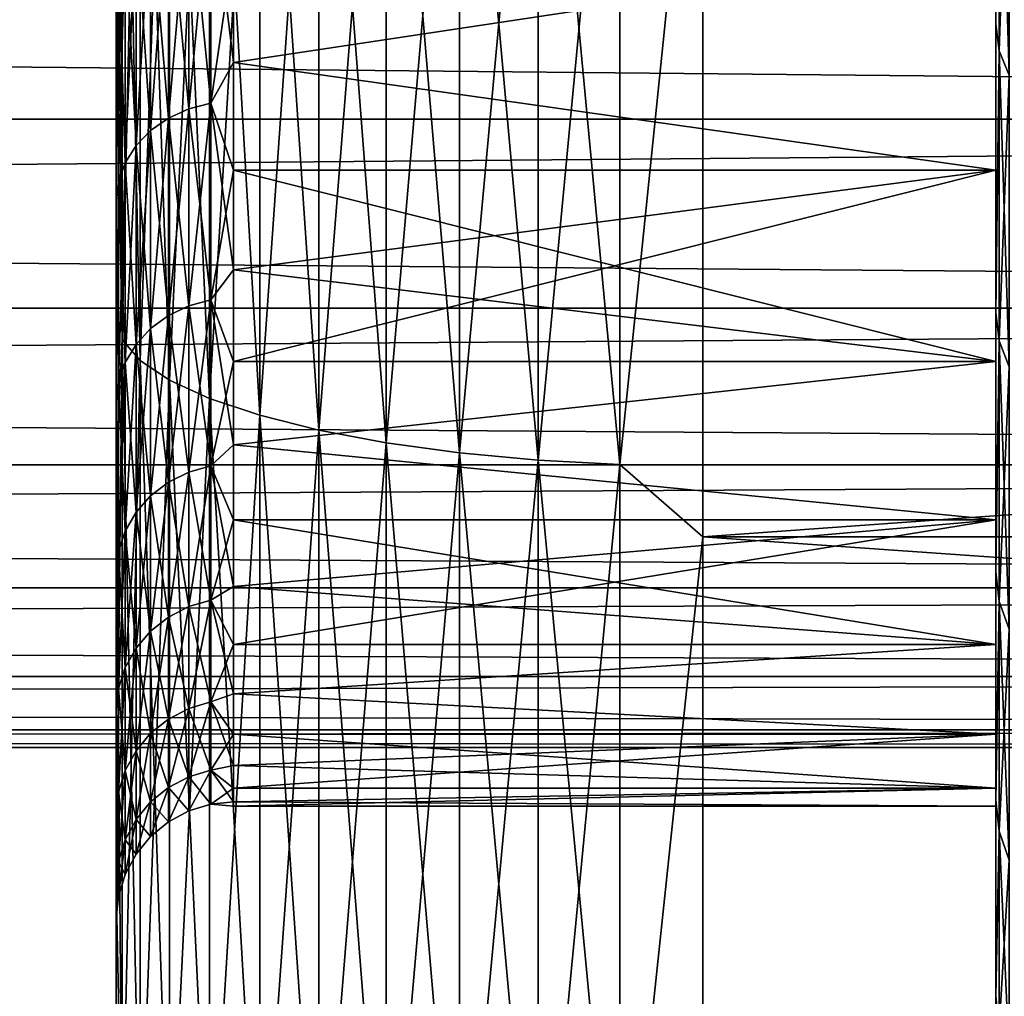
# Model space of a CAD drawing. Header units: metres. Extents: x -17 to 65, y -30 to 30.
# Tile 271 of 413: x 42.8 to 44.5, y -8.4 to -6.8. Entities that reach past the tile are written whole.
import ezdxf

# ---------------------------------------------------------------- set-up
doc = ezdxf.new("R2010")
doc.units = ezdxf.units.M
doc.layers.add('solid_508461', color=7, linetype='CONTINUOUS')

msp = doc.modelspace()

# ---------------------------------------------------------------- linework, layer by layer
at = {"layer": 'solid_508461'}
for points in [[(43.010178, -5.866305, 28.545771), (43, -6.027565, 28.366678), (43, -6.768013, 28.199183)], [(43.010178, -7.304595, 28.212008), (43.010178, -5.866305, 28.545771), (43, -6.768013, 28.199183)], [(43.010178, -5.866305, -28.545771), (43.010178, -7.304595, -28.212008), (43, -6.027556, -28.36668)], [(43.040546, -5.894397, 28.682468), (43.010178, -5.866305, 28.545771), (43.010178, -7.304595, 28.212008)], [(43.040546, -7.339575, -28.347109), (43.010178, -7.304595, -28.212008), (43.010178, -5.866305, -28.545771)], [(43.040546, -5.894397, -28.682468), (43.040546, -7.339575, -28.347109), (43.010178, -5.866305, -28.545771)], [(43.040546, -7.339575, 28.347109), (43.040546, -5.894397, 28.682468), (43.010178, -7.304595, 28.212008)], [(43.090488, -5.921332, 28.813534), (43.040546, -5.894397, 28.682468), (43.040546, -7.339575, 28.347109)], [(43.090488, -7.373113, -28.476643), (43.040546, -7.339575, -28.347109), (43.040546, -5.894397, -28.682468)], [(43.090488, -5.921332, -28.813534), (43.090488, -7.373113, -28.476643), (43.040546, -5.894397, -28.682468)], [(43.090488, -7.373113, 28.476643), (43.090488, -5.921332, 28.813534), (43.040546, -7.339575, 28.347109)], [(43.158978, -5.94656, 28.936295), (43.090488, -5.921332, 28.813534), (43.090488, -7.373113, 28.476643)], [(43.158978, -7.404527, -28.597967), (43.090488, -7.373113, -28.476643), (43.090488, -5.921332, -28.813534)], [(43.158978, -5.94656, -28.936295), (43.158978, -7.404527, -28.597967), (43.090488, -5.921332, -28.813534)], [(43.158978, -7.404527, 28.597967), (43.158978, -5.94656, 28.936295), (43.090488, -7.373113, 28.476643)], [(43.244625, -5.969566, 29.048246), (43.158978, -5.94656, 28.936295), (43.158978, -7.404527, 28.597967)], [(43.244625, -7.433174, -28.708611), (43.158978, -7.404527, -28.597967), (43.158978, -5.94656, -28.936295)], [(43.244625, -5.969566, -29.048246), (43.244625, -7.433174, -28.708611), (43.158978, -5.94656, -28.936295)], [(43.244625, -7.433174, 28.708611), (43.244625, -5.969566, 29.048246), (43.158978, -7.404527, 28.597967)], [(43.34568, -5.989882, 29.147106), (43.244625, -5.969566, 29.048246), (43.244625, -7.433174, 28.708611)], [(43.34568, -7.458471, -28.806313), (43.244625, -7.433174, -28.708611), (43.244625, -5.969566, -29.048246)], [(43.34568, -5.989882, -29.147106), (43.34568, -7.458471, -28.806313), (43.244625, -5.969566, -29.048246)], [(43.34568, -7.458471, 28.806313), (43.34568, -5.989882, 29.147106), (43.244625, -7.433174, 28.708611)], [(43.460079, -6.007093, 29.230854), (43.34568, -5.989882, 29.147106), (43.34568, -7.458471, 28.806313)], [(43.460079, -7.479902, -28.889082), (43.34568, -7.458471, -28.806313), (43.34568, -5.989882, -29.147106)], [(43.460079, -6.007093, -29.230854), (43.460079, -7.479902, -28.889082), (43.34568, -5.989882, -29.147106)], [(43.460079, -7.479902, 28.889082), (43.460079, -6.007093, 29.230854), (43.34568, -7.458471, 28.806313)], [(43.585495, -6.020848, 29.297787), (43.460079, -6.007093, 29.230854), (43.460079, -7.479902, 28.889082)], [(43.585495, -7.497029, -28.955233), (43.460079, -7.479902, -28.889082), (43.460079, -6.007093, -29.230854)], [(43.585495, -6.020848, -29.297787), (43.585495, -7.497029, -28.955233), (43.460079, -6.007093, -29.230854)], [(43, -6.22751, -5.487083), (43, -6.027556, -28.36668), (43, -6.768005, -28.199184)], [(43.010178, -7.304595, -28.212008), (43, -6.768005, -28.199184), (43, -6.027556, -28.36668)], [(43, -6.670694, 4.938809), (43, -6.768013, 28.199183), (43, -6.027565, 28.366678)], [(43.585495, -7.497029, 28.955233), (43.585495, -6.020848, 29.297787), (43.460079, -7.479902, 28.889082)], [(43.719364, -6.030866, 29.346535), (43.585495, -6.020848, 29.297787), (43.585495, -7.497029, 28.955233)], [(43.719364, -7.509503, -29.00341), (43.585495, -7.497029, -28.955233), (43.585495, -6.020848, -29.297787)], [(43.719364, -6.030866, -29.346535), (43.719364, -7.509503, -29.00341), (43.585495, -6.020848, -29.297787)], [(43.719364, -7.509503, 29.00341), (43.719364, -6.030866, 29.346535), (43.585495, -7.497029, 28.955233)], [(43.858959, -6.036943, 29.376106), (43.719364, -6.030866, 29.346535), (43.719364, -7.509503, 29.00341)], [(43.858959, -7.51707, -29.032637), (43.719364, -7.509503, -29.00341), (43.719364, -6.030866, -29.346535)], [(43.858959, -6.036943, -29.376106), (43.858959, -7.51707, -29.032637), (43.719364, -6.030866, -29.346535)], [(43.858959, -7.51707, 29.032637), (43.858959, -6.036943, 29.376106), (43.719364, -7.509503, 29.00341)], [(43.858959, -6.036943, -29.376106), (44, -6.136563, -29.365671), (43.858959, -7.51707, -29.032637)], [(43.858959, -7.51707, 29.032637), (44, -6.136563, 29.365671), (43.858959, -6.036943, 29.376106)], [(43.858959, -7.51707, -29.032637), (44, -6.136563, -29.365671), (44, -7.640134, -29.010832)], [(43.858959, -7.51707, 29.032637), (44, -7.640134, 29.010832), (44, -6.136563, 29.365671)], [(44, -6.136563, -29.365671), (65, -6.136523, -29.365679), (65, -7.640128, -29.010834)], [(44, -7.640134, 29.010832), (65, -7.640128, 29.010834), (65, -6.136523, 29.365679)], [(44, -6.136563, 29.365671), (44, -7.640134, 29.010832), (65, -6.136523, 29.365679)], [(44, -7.640134, -29.010832), (44, -6.136563, -29.365671), (65, -7.640128, -29.010834)], [(43, -6.670697, -4.938806), (43, -6.22751, -5.487083), (43, -6.768005, -28.199184)], [(44.5, -6.227385, 6.771978), (44.5, -6.765655, 6.23425), (44.5, -6.635185, 4.645896)], [(44.505764, -6.27063, 6.81172), (44.5, -6.765655, 6.23425), (44.5, -6.227385, 6.771978)], [(44.5, -6.765658, -6.234246), (44.5, -6.227389, -6.771974), (44.5, -6.635185, -4.645896)], [(44.505764, -6.27063, -6.81172), (44.5, -6.227389, -6.771974), (44.5, -6.765658, -6.234246)], [(44.505764, -6.27063, -6.81172), (44.5, -6.765658, -6.234246), (44.505764, -6.81172, -6.27063)], [(44.505764, -6.81172, 6.27063), (44.5, -6.765655, 6.23425), (44.505764, -6.27063, 6.81172)], [(44.505764, -6.27063, 6.81172), (44.522858, -6.308783, 6.853165), (44.522858, -6.853165, 6.308783)], [(44.505764, -6.81172, 6.27063), (44.505764, -6.27063, 6.81172), (44.522858, -6.853165, 6.308783)], [(44.505764, -6.27063, -6.81172), (44.505764, -6.81172, -6.27063), (44.522858, -6.308783, -6.853165)], [(44.505764, -6.81172, -6.27063), (44.522858, -6.853165, -6.308783), (44.522858, -6.308783, -6.853165)], [(43.088821, -6.539511, 4.836597), (43.123428, -6.524629, 4.825591), (43.123428, -6.910363, 4.254879)], [(43.088821, -6.926125, -4.264584), (43.123428, -6.910363, -4.254879), (43.123428, -6.524629, -4.825591)], [(43.088821, -6.539511, -4.836597), (43.088821, -6.926125, -4.264584), (43.123428, -6.524629, -4.825591)], [(43.123428, -6.524629, 4.825591), (43.16098, -6.515467, 4.818814), (43.16098, -6.900659, 4.248904)], [(43.123428, -6.910363, -4.254879), (43.16098, -6.900659, -4.248904), (43.16098, -6.515467, -4.818814)], [(43.123428, -6.524629, -4.825591), (43.123428, -6.910363, -4.254879), (43.16098, -6.515467, -4.818814)], [(43.123428, -6.910363, 4.254879), (43.123428, -6.524629, 4.825591), (43.16098, -6.900659, 4.248904)], [(43.16098, -6.515467, 4.818814), (43.200001, -6.635131, 4.64597), (43.200001, -6.83147, 4.352128)], [(43.16098, -6.900659, 4.248904), (43.16098, -6.515467, 4.818814), (43.200001, -6.83147, 4.352128)], [(43.16098, -6.515467, -4.818814), (43.16098, -6.900659, -4.248904), (43.200001, -6.635131, -4.64597)], [(43.058495, -6.559541, 4.851411), (43.088821, -6.539511, 4.836597), (43.088821, -6.926125, 4.264584)], [(43.058495, -6.947339, -4.277646), (43.088821, -6.926125, -4.264584), (43.088821, -6.539511, -4.836597)], [(43.058495, -6.559541, -4.851411), (43.058495, -6.947339, -4.277646), (43.088821, -6.539511, -4.836597)], [(43.088821, -6.926125, 4.264584), (43.088821, -6.539511, 4.836597), (43.123428, -6.910363, 4.254879)], [(52, -6.553222, 4.58859), (13.5, -6.553222, 4.5886), (13.5, -6.928203, 4)], [(52, -6.928203, 4), (52, -6.553222, 4.58859), (13.5, -6.928203, 4)], [(52, -6.928203, -4), (13.5, -6.928203, -4), (13.5, -6.553222, -4.5886)], [(52, -6.553222, -4.58859), (52, -6.928203, -4), (13.5, -6.553222, -4.5886)], [(43.033619, -6.583946, 4.869461), (43.058495, -6.559541, 4.851411), (43.058495, -6.947339, 4.277646)], [(43.033619, -6.973186, -4.293561), (43.058495, -6.947339, -4.277646), (43.058495, -6.559541, -4.851411)], [(43.033619, -6.583946, -4.869461), (43.033619, -6.973186, -4.293561), (43.058495, -6.559541, -4.851411)], [(43.058495, -6.947339, 4.277646), (43.058495, -6.559541, 4.851411), (43.088821, -6.926125, 4.264584)], [(43.015148, -6.611787, 4.890052), (43.033619, -6.583946, 4.869461), (43.033619, -6.973186, 4.293561)], [(43.015148, -7.002673, -4.311717), (43.033619, -6.973186, -4.293561), (43.033619, -6.583946, -4.869461)], [(43.015148, -6.611787, -4.890052), (43.015148, -7.002673, -4.311717), (43.033619, -6.583946, -4.869461)], [(43.033619, -6.973186, 4.293561), (43.033619, -6.583946, 4.869461), (43.058495, -6.947339, 4.277646)], [(43.003796, -6.641992, 4.912391), (43.015148, -6.611787, 4.890052), (43.015148, -7.002673, 4.311717)], [(43.003796, -7.034664, -4.331414), (43.015148, -7.002673, -4.311717), (43.015148, -6.611787, -4.890052)], [(43.003796, -6.641992, -4.912391), (43.003796, -7.034664, -4.331414), (43.015148, -6.611787, -4.890052)], [(43.015148, -7.002673, 4.311717), (43.015148, -6.611787, 4.890052), (43.033619, -6.973186, 4.293561)], [(43.003796, -6.641992, -4.912391), (43, -6.670697, -4.938806), (43, -7.065798, -4.354821)], [(43.003796, -6.641992, -4.912391), (43, -7.065798, -4.354821), (43.003796, -7.034664, -4.331414)], [(43.003796, -6.641992, 4.912391), (43, -7.065795, 4.354824), (43, -6.670694, 4.938809)], [(43.003796, -7.034664, 4.331414), (43, -7.065795, 4.354824), (43.003796, -6.641992, 4.912391)], [(43.003796, -7.034664, 4.331414), (43.003796, -6.641992, 4.912391), (43.015148, -7.002673, 4.311717)], [(43.16098, -6.900659, -4.248904), (43.200001, -6.83147, -4.352128), (43.200001, -6.635131, -4.64597)], [(43.200001, -6.635131, -4.64597), (43.200001, -6.83147, -4.352128), (44.5, -6.635185, -4.645896)], [(43.200001, -6.83147, 4.352128), (43.200001, -6.635131, 4.64597), (44.5, -6.635185, 4.645896)], [(43.200001, -6.83147, -4.352128), (44.5, -7.014775, -4.050049), (44.5, -6.635185, -4.645896)], [(43.200001, -6.83147, 4.352128), (44.5, -6.635185, 4.645896), (44.5, -7.014775, 4.050049)], [(44.5, -6.765658, -6.234246), (44.5, -6.635185, -4.645896), (44.5, -7.014775, -4.050049)], [(44.5, -6.765655, 6.23425), (44.5, -7.014775, 4.050049), (44.5, -6.635185, 4.645896)], [(43, -6.670694, 4.938809), (43, -7.065795, 4.354824), (43, -6.768013, 28.199183)], [(43, -7.065798, -4.354821), (43, -6.670697, -4.938806), (43, -6.768005, -28.199184)], [(44.5, -6.765655, 6.23425), (44.5, -7.257661, 5.65388), (44.5, -7.014775, 4.050049)], [(44.505764, -6.81172, 6.27063), (44.5, -7.257661, 5.65388), (44.5, -6.765655, 6.23425)], [(44.5, -7.257664, -5.653876), (44.5, -6.765658, -6.234246), (44.5, -7.014775, -4.050049)], [(44.505764, -6.81172, -6.27063), (44.5, -6.765658, -6.234246), (44.5, -7.257664, -5.653876)], [(43, -7.065798, -4.354821), (43, -6.768005, -28.199184), (43, -7.503866, -28.012354)], [(43.010178, -7.304595, -28.212008), (43, -7.503866, -28.012354), (43, -6.768005, -28.199184)], [(43, -7.409917, 3.739402), (43, -7.503875, 28.012352), (43, -6.768013, 28.199183)], [(43.010178, -7.304595, 28.212008), (43, -6.768013, 28.199183), (43, -7.503875, 28.012352)], [(43, -7.065795, 4.354824), (43, -7.409917, 3.739402), (43, -6.768013, 28.199183)], [(44.505764, -6.81172, -6.27063), (44.5, -7.257664, -5.653876), (44.505764, -7.306279, -5.686705)], [(44.505764, -7.306279, 5.686705), (44.5, -7.257661, 5.65388), (44.505764, -6.81172, 6.27063)], [(44.505764, -6.81172, 6.27063), (44.522858, -6.853165, 6.308783), (44.522858, -7.350733, 5.721305)], [(44.505764, -7.306279, 5.686705), (44.505764, -6.81172, 6.27063), (44.522858, -7.350733, 5.721305)], [(44.505764, -6.81172, -6.27063), (44.505764, -7.306279, -5.686705), (44.522858, -6.853165, -6.308783)], [(43.16098, -6.900659, 4.248904), (43.200001, -6.83147, 4.352128), (43.200001, -7.014805, 4.050001)], [(43.16098, -6.900659, -4.248904), (43.200001, -7.014805, -4.050001), (43.200001, -6.83147, -4.352128)], [(43.200001, -6.83147, -4.352128), (43.200001, -7.014805, -4.050001), (44.5, -7.014775, -4.050049)], [(43.200001, -7.014805, 4.050001), (43.200001, -6.83147, 4.352128), (44.5, -7.014775, 4.050049)], [(44.505764, -7.306279, -5.686705), (44.522858, -7.350733, -5.721305), (44.522858, -6.853165, -6.308783)], [(43.123428, -6.910363, 4.254879), (43.16098, -6.900659, 4.248904), (43.16098, -7.236131, 3.648381)], [(43.123428, -7.246307, -3.653511), (43.16098, -7.236131, -3.648381), (43.16098, -6.900659, -4.248904)], [(43.123428, -6.910363, -4.254879), (43.123428, -7.246307, -3.653511), (43.16098, -6.900659, -4.248904)], [(43.16098, -6.900659, 4.248904), (43.200001, -7.014805, 4.050001), (43.200001, -7.184787, 3.740165)], [(43.16098, -7.236131, 3.648381), (43.16098, -6.900659, 4.248904), (43.200001, -7.184787, 3.740165)], [(43.16098, -6.900659, -4.248904), (43.16098, -7.236131, -3.648381), (43.200001, -7.014805, -4.050001)], [(43.088821, -6.926125, 4.264584), (43.123428, -6.910363, 4.254879), (43.123428, -7.246307, 3.653511)], [(43.088821, -7.262836, -3.661844), (43.123428, -7.246307, -3.653511), (43.123428, -6.910363, -4.254879)], [(43.088821, -6.926125, -4.264584), (43.088821, -7.262836, -3.661844), (43.123428, -6.910363, -4.254879)], [(43.123428, -7.246307, 3.653511), (43.123428, -6.910363, 4.254879), (43.16098, -7.236131, 3.648381)], [(52, -6.928203, 4), (13.5, -6.928203, 4), (13.5, -7.250454, 3.380956)], [(52, -7.250447, 3.380962), (52, -6.928203, 4), (13.5, -7.250454, 3.380956)], [(52, -7.250447, -3.380962), (13.5, -7.250454, -3.380956), (13.5, -6.928203, -4)], [(52, -6.928203, -4), (52, -7.250447, -3.380962), (13.5, -6.928203, -4)], [(43.058495, -6.947339, 4.277646), (43.088821, -6.926125, 4.264584), (43.088821, -7.262836, 3.661844)], [(43.058495, -7.28508, -3.67306), (43.088821, -7.262836, -3.661844), (43.088821, -6.926125, -4.264584)], [(43.058495, -6.947339, -4.277646), (43.058495, -7.28508, -3.67306), (43.088821, -6.926125, -4.264584)], [(43.088821, -7.262836, 3.661844), (43.088821, -6.926125, 4.264584), (43.123428, -7.246307, 3.653511)], [(43.033619, -6.973186, 4.293561), (43.058495, -6.947339, 4.277646), (43.058495, -7.28508, 3.67306)], [(43.033619, -7.312185, -3.686726), (43.058495, -7.28508, -3.67306), (43.058495, -6.947339, -4.277646)], [(43.033619, -6.973186, -4.293561), (43.033619, -7.312185, -3.686726), (43.058495, -6.947339, -4.277646)], [(43.058495, -7.28508, 3.67306), (43.058495, -6.947339, 4.277646), (43.088821, -7.262836, 3.661844)], [(43.015148, -7.002673, 4.311717), (43.033619, -6.973186, 4.293561), (43.033619, -7.312185, 3.686726)], [(43.015148, -7.343105, -3.702316), (43.033619, -7.312185, -3.686726), (43.033619, -6.973186, -4.293561)], [(43.015148, -7.002673, -4.311717), (43.015148, -7.343105, -3.702316), (43.033619, -6.973186, -4.293561)], [(43.033619, -7.312185, 3.686726), (43.033619, -6.973186, 4.293561), (43.058495, -7.28508, 3.67306)], [(43.003796, -7.034664, 4.331414), (43.015148, -7.002673, 4.311717), (43.015148, -7.343105, 3.702316)], [(43.003796, -7.376651, -3.719229), (43.015148, -7.343105, -3.702316), (43.015148, -7.002673, -4.311717)], [(43.003796, -7.034664, -4.331414), (43.003796, -7.376651, -3.719229), (43.015148, -7.002673, -4.311717)], [(43.015148, -7.343105, 3.702316), (43.015148, -7.002673, 4.311717), (43.033619, -7.312185, 3.686726)], [(43.16098, -7.236131, -3.648381), (43.200001, -7.184787, -3.740165), (43.200001, -7.014805, -4.050001)], [(43.200001, -7.341093, -3.423208), (44.5, -7.341137, -3.423116), (44.5, -7.014775, -4.050049)], [(43.200001, -7.184787, -3.740165), (43.200001, -7.341093, -3.423208), (44.5, -7.014775, -4.050049)], [(43.200001, -7.014805, -4.050001), (43.200001, -7.184787, -3.740165), (44.5, -7.014775, -4.050049)], [(43.200001, -7.014805, 4.050001), (44.5, -7.014775, 4.050049), (44.5, -7.341137, 3.423116)], [(43.200001, -7.184787, 3.740165), (43.200001, -7.014805, 4.050001), (44.5, -7.341137, 3.423116)], [(44.5, -7.257664, -5.653876), (44.5, -7.014775, -4.050049), (44.5, -7.341137, -3.423116)], [(44.5, -7.257661, 5.65388), (44.5, -7.341137, 3.423116), (44.5, -7.014775, 4.050049)], [(43.003796, -7.034664, -4.331414), (43, -7.065798, -4.354821), (43, -7.409919, -3.739398)], [(43.003796, -7.034664, -4.331414), (43, -7.409919, -3.739398), (43.003796, -7.376651, -3.719229)], [(43.003796, -7.034664, 4.331414), (43, -7.409917, 3.739402), (43, -7.065795, 4.354824)], [(43.003796, -7.376651, 3.719229), (43, -7.409917, 3.739402), (43.003796, -7.034664, 4.331414)], [(43.003796, -7.376651, 3.719229), (43.003796, -7.034664, 4.331414), (43.015148, -7.343105, 3.702316)], [(43, -7.409919, -3.739398), (43, -7.065798, -4.354821), (43, -7.503866, -28.012354)], [(43.16098, -7.236131, 3.648381), (43.200001, -7.184787, 3.740165), (43.200001, -7.341093, 3.423208)], [(43.16098, -7.236131, -3.648381), (43.200001, -7.341093, -3.423208), (43.200001, -7.184787, -3.740165)], [(43.200001, -7.341093, 3.423208), (43.200001, -7.184787, 3.740165), (44.5, -7.341137, 3.423116)], [(43.123428, -7.246307, 3.653511), (43.16098, -7.236131, 3.648381), (43.16098, -7.519467, 3.02157)], [(43.123428, -7.530041, -3.02582), (43.16098, -7.519467, -3.02157), (43.16098, -7.236131, -3.648381)], [(43.123428, -7.246307, -3.653511), (43.123428, -7.530041, -3.02582), (43.16098, -7.236131, -3.648381)], [(43.16098, -7.236131, 3.648381), (43.200001, -7.341093, 3.423208), (43.200001, -7.483424, 3.099736)], [(43.16098, -7.519467, 3.02157), (43.16098, -7.236131, 3.648381), (43.200001, -7.483424, 3.099736)], [(43.16098, -7.236131, -3.648381), (43.16098, -7.519467, -3.02157), (43.200001, -7.341093, -3.423208)], [(52, -7.250447, 3.380962), (13.5, -7.250454, 3.380956), (13.5, -7.51755, 2.736134)], [(52, -7.517533, 2.736187), (52, -7.250447, 3.380962), (13.5, -7.51755, 2.736134)], [(52, -7.250447, -3.380962), (52, -7.517533, -2.736187), (13.5, -7.250454, -3.380956)], [(52, -7.517533, -2.736187), (13.5, -7.51755, -2.736134), (13.5, -7.250454, -3.380956)], [(43.088821, -7.262836, 3.661844), (43.123428, -7.246307, 3.653511), (43.123428, -7.530041, 3.02582)], [(43.088821, -7.547217, -3.032721), (43.123428, -7.530041, -3.02582), (43.123428, -7.246307, -3.653511)], [(43.088821, -7.262836, -3.661844), (43.088821, -7.547217, -3.032721), (43.123428, -7.246307, -3.653511)], [(43.123428, -7.530041, 3.02582), (43.123428, -7.246307, 3.653511), (43.16098, -7.519467, 3.02157)], [(43.058495, -7.28508, 3.67306), (43.088821, -7.262836, 3.661844), (43.088821, -7.547217, 3.032721)], [(43.058495, -7.570333, -3.04201), (43.088821, -7.547217, -3.032721), (43.088821, -7.262836, -3.661844)], [(43.058495, -7.28508, -3.67306), (43.058495, -7.570333, -3.04201), (43.088821, -7.262836, -3.661844)], [(43.088821, -7.547217, 3.032721), (43.088821, -7.262836, 3.661844), (43.123428, -7.530041, 3.02582)], [(44.5, -7.257661, 5.65388), (44.5, -7.700021, 5.034842), (44.5, -7.341137, 3.423116)], [(44.505764, -7.306279, 5.686705), (44.5, -7.700021, 5.034842), (44.5, -7.257661, 5.65388)], [(44.5, -7.257664, -5.653876), (44.5, -7.341137, -3.423116), (44.5, -7.611491, -2.770402)], [(44.5, -7.700024, -5.034838), (44.5, -7.257664, -5.653876), (44.5, -7.611491, -2.770402)], [(44.505764, -7.306279, -5.686705), (44.5, -7.257664, -5.653876), (44.5, -7.700024, -5.034838)], [(43.033619, -7.312185, 3.686726), (43.058495, -7.28508, 3.67306), (43.058495, -7.570333, 3.04201)], [(43.033619, -7.598499, -3.053328), (43.058495, -7.570333, -3.04201), (43.058495, -7.28508, -3.67306)], [(43.033619, -7.312185, -3.686726), (43.033619, -7.598499, -3.053328), (43.058495, -7.28508, -3.67306)], [(43.058495, -7.570333, 3.04201), (43.058495, -7.28508, 3.67306), (43.088821, -7.547217, 3.032721)], [(43.010178, -7.304595, 28.212008), (43, -7.503875, 28.012352), (43, -8.234704, 27.806286)], [(43.010178, -8.724134, 27.805826), (43.010178, -7.304595, 28.212008), (43, -8.234704, 27.806286)], [(43.010178, -7.304595, -28.212008), (43.010178, -8.724134, -27.805826), (43, -7.503866, -28.012354)], [(43.040546, -7.339575, 28.347109), (43.010178, -7.304595, 28.212008), (43.010178, -8.724134, 27.805826)], [(43.040546, -8.765912, -27.938982), (43.010178, -8.724134, -27.805826), (43.010178, -7.304595, -28.212008)], [(43.040546, -7.339575, -28.347109), (43.040546, -8.765912, -27.938982), (43.010178, -7.304595, -28.212008)], [(43.015148, -7.343105, 3.702316), (43.033619, -7.312185, 3.686726), (43.033619, -7.598499, 3.053328)], [(43.015148, -7.63063, -3.066239), (43.033619, -7.598499, -3.053328), (43.033619, -7.312185, -3.686726)], [(43.015148, -7.343105, -3.702316), (43.015148, -7.63063, -3.066239), (43.033619, -7.312185, -3.686726)], [(43.033619, -7.598499, 3.053328), (43.033619, -7.312185, 3.686726), (43.058495, -7.570333, 3.04201)], [(44.505764, -7.306279, -5.686705), (44.5, -7.700024, -5.034838), (44.505764, -7.750928, -5.063934)], [(44.505764, -7.750928, 5.063934), (44.5, -7.700021, 5.034842), (44.505764, -7.306279, 5.686705)], [(44.505764, -7.306279, 5.686705), (44.522858, -7.350733, 5.721305), (44.522858, -7.798088, 5.094745)], [(44.505764, -7.750928, 5.063934), (44.505764, -7.306279, 5.686705), (44.522858, -7.798088, 5.094745)], [(44.505764, -7.306279, -5.686705), (44.505764, -7.750928, -5.063934), (44.522858, -7.350733, -5.721305)], [(43.003796, -7.376651, 3.719229), (43.015148, -7.343105, 3.702316), (43.015148, -7.63063, 3.066239)], [(43.003796, -7.665489, -3.080247), (43.015148, -7.63063, -3.066239), (43.015148, -7.343105, -3.702316)], [(43.003796, -7.376651, -3.719229), (43.003796, -7.665489, -3.080247), (43.015148, -7.343105, -3.702316)], [(43.040546, -8.765912, 27.938982), (43.040546, -7.339575, 28.347109), (43.010178, -8.724134, 27.805826)], [(43.015148, -7.63063, 3.066239), (43.015148, -7.343105, 3.702316), (43.033619, -7.598499, 3.053328)], [(43.090488, -7.373113, 28.476643), (43.040546, -7.339575, 28.347109), (43.040546, -8.765912, 27.938982)], [(43.090488, -8.805968, -28.06665), (43.040546, -8.765912, -27.938982), (43.040546, -7.339575, -28.347109)], [(43.090488, -7.373113, -28.476643), (43.090488, -8.805968, -28.06665), (43.040546, -7.339575, -28.347109)], [(43.16098, -7.519467, -3.02157), (43.200001, -7.483424, -3.099736), (43.200001, -7.341093, -3.423208)], [(43.200001, -7.341093, -3.423208), (43.200001, -7.483424, -3.099736), (44.5, -7.341137, -3.423116)], [(43.200001, -7.483424, 3.099736), (43.200001, -7.341093, 3.423208), (44.5, -7.341137, 3.423116)], [(43.200001, -7.483424, -3.099736), (44.5, -7.611491, -2.770402), (44.5, -7.341137, -3.423116)], [(43.200001, -7.483424, 3.099736), (44.5, -7.341137, 3.423116), (44.5, -7.611491, 2.770402)], [(44.5, -7.700021, 5.034842), (44.5, -7.611491, 2.770402), (44.5, -7.341137, 3.423116)], [(44.505764, -7.750928, -5.063934), (44.522858, -7.798088, -5.094745), (44.522858, -7.350733, -5.721305)], [(43.003796, -7.376651, -3.719229), (43, -7.409919, -3.739398), (43, -7.700548, -3.097018)], [(43.003796, -7.376651, -3.719229), (43, -7.700548, -3.097018), (43.003796, -7.665489, -3.080247)], [(43.003796, -7.376651, 3.719229), (43, -7.700546, 3.097023), (43, -7.409917, 3.739402)], [(43.003796, -7.665489, 3.080247), (43, -7.700546, 3.097023), (43.003796, -7.376651, 3.719229)], [(43.003796, -7.665489, 3.080247), (43.003796, -7.376651, 3.719229), (43.015148, -7.63063, 3.066239)], [(43.090488, -8.805968, 28.06665), (43.090488, -7.373113, 28.476643), (43.040546, -8.765912, 27.938982)], [(43.158978, -7.404527, 28.597967), (43.090488, -7.373113, 28.476643), (43.090488, -8.805968, 28.06665)], [(43.158978, -8.843487, -28.18623), (43.090488, -8.805968, -28.06665), (43.090488, -7.373113, -28.476643)], [(43.158978, -7.404527, -28.597967), (43.158978, -8.843487, -28.18623), (43.090488, -7.373113, -28.476643)], [(43, -7.409917, 3.739402), (43, -7.700546, 3.097023), (43, -7.503875, 28.012352)], [(43, -7.700548, -3.097018), (43, -7.409919, -3.739398), (43, -7.503866, -28.012354)], [(43.158978, -8.843487, 28.18623), (43.158978, -7.404527, 28.597967), (43.090488, -8.805968, 28.06665)], [(43.244625, -7.433174, 28.708611), (43.158978, -7.404527, 28.597967), (43.158978, -8.843487, 28.18623)], [(43.244625, -8.877701, -28.295279), (43.158978, -8.843487, -28.18623), (43.158978, -7.404527, -28.597967)], [(43.244625, -7.433174, -28.708611), (43.244625, -8.877701, -28.295279), (43.158978, -7.404527, -28.597967)], [(43.244625, -8.877701, 28.295279), (43.244625, -7.433174, 28.708611), (43.158978, -8.843487, 28.18623)], [(43.34568, -7.458471, 28.806313), (43.244625, -7.433174, 28.708611), (43.244625, -8.877701, 28.295279)], [(43.34568, -8.907914, -28.391575), (43.244625, -8.877701, -28.295279), (43.244625, -7.433174, -28.708611)], [(43.34568, -7.458471, -28.806313), (43.34568, -8.907914, -28.391575), (43.244625, -7.433174, -28.708611)], [(43.34568, -8.907914, 28.391575), (43.34568, -7.458471, 28.806313), (43.244625, -8.877701, 28.295279)], [(43.460079, -7.479902, 28.889082), (43.34568, -7.458471, 28.806313), (43.34568, -8.907914, 28.391575)], [(43.460079, -8.93351, -28.473154), (43.34568, -8.907914, -28.391575), (43.34568, -7.458471, -28.806313)], [(43.460079, -7.479902, -28.889082), (43.460079, -8.93351, -28.473154), (43.34568, -7.458471, -28.806313)], [(43.16098, -7.519467, 3.02157), (43.200001, -7.483424, 3.099736), (43.200001, -7.61151, 2.770363)], [(43.16098, -7.519467, -3.02157), (43.200001, -7.61151, -2.770363), (43.200001, -7.483424, -3.099736)], [(43.200001, -7.483424, -3.099736), (43.200001, -7.61151, -2.770363), (44.5, -7.611491, -2.770402)], [(43.200001, -7.61151, 2.770363), (43.200001, -7.483424, 3.099736), (44.5, -7.611491, 2.770402)], [(43.460079, -8.93351, 28.473154), (43.460079, -7.479902, 28.889082), (43.34568, -8.907914, 28.391575)], [(43.585495, -7.497029, 28.955233), (43.460079, -7.479902, 28.889082), (43.460079, -8.93351, 28.473154)], [(43.585495, -8.953965, -28.538349), (43.460079, -8.93351, -28.473154), (43.460079, -7.479902, -28.889082)], [(43.585495, -7.497029, -28.955233), (43.585495, -8.953965, -28.538349), (43.460079, -7.479902, -28.889082)], [(43, -7.700548, -3.097018), (43, -7.503866, -28.012354), (43, -8.234694, -27.80629)], [(43.010178, -8.724134, -27.805826), (43, -8.234694, -27.80629), (43, -7.503866, -28.012354)], [(43, -8.23267, 1.055049), (43, -8.234704, 27.806286), (43, -7.503875, 28.012352)], [(43, -8.11341, 1.750013), (43, -8.23267, 1.055049), (43, -7.503875, 28.012352)], [(43, -7.935622, 2.432262), (43, -8.11341, 1.750013), (43, -7.503875, 28.012352)], [(43, -7.700546, 3.097023), (43, -7.935622, 2.432262), (43, -7.503875, 28.012352)], [(43.585495, -8.953965, 28.538349), (43.585495, -7.497029, 28.955233), (43.460079, -8.93351, 28.473154)], [(43.719364, -7.509503, 29.00341), (43.585495, -7.497029, 28.955233), (43.585495, -8.953965, 28.538349)], [(43.719364, -8.968863, -28.585835), (43.585495, -8.953965, -28.538349), (43.585495, -7.497029, -28.955233)], [(43.719364, -7.509503, -29.00341), (43.719364, -8.968863, -28.585835), (43.585495, -7.497029, -28.955233)], [(52, -7.517533, 2.736187), (13.5, -7.51755, 2.736134), (13.5, -7.727397, 2.07058)], [(52, -7.72739, 2.070597), (52, -7.517533, 2.736187), (13.5, -7.727397, 2.07058)], [(52, -7.517533, -2.736187), (52, -7.72739, -2.070597), (13.5, -7.51755, -2.736134)], [(52, -7.72739, -2.070597), (13.5, -7.727397, -2.07058), (13.5, -7.51755, -2.736134)], [(43.123428, -7.530041, 3.02582), (43.16098, -7.519467, 3.02157), (43.16098, -7.748625, 2.37299)], [(43.123428, -7.759521, -2.376327), (43.16098, -7.748625, -2.37299), (43.16098, -7.519467, -3.02157)], [(43.123428, -7.530041, -3.02582), (43.123428, -7.759521, -2.376327), (43.16098, -7.519467, -3.02157)], [(43.16098, -7.519467, 3.02157), (43.200001, -7.61151, 2.770363), (43.200001, -7.725107, 2.435717)], [(43.16098, -7.748625, 2.37299), (43.16098, -7.519467, 3.02157), (43.200001, -7.725107, 2.435717)], [(43.16098, -7.519467, -3.02157), (43.16098, -7.748625, -2.37299), (43.200001, -7.61151, -2.770363)], [(43.719364, -8.968863, 28.585835), (43.719364, -7.509503, 29.00341), (43.585495, -8.953965, 28.538349)], [(43.858959, -7.51707, 29.032637), (43.719364, -7.509503, 29.00341), (43.719364, -8.968863, 28.585835)], [(43.858959, -8.977901, -28.614639), (43.719364, -8.968863, -28.585835), (43.719364, -7.509503, -29.00341)], [(43.858959, -7.51707, -29.032637), (43.858959, -8.977901, -28.614639), (43.719364, -7.509503, -29.00341)], [(43.858959, -8.977901, 28.614639), (43.858959, -7.51707, 29.032637), (43.719364, -8.968863, 28.585835)], [(43.858959, -7.51707, -29.032637), (44, -7.640134, -29.010832), (43.858959, -8.977901, -28.614639)], [(43.858959, -8.977901, 28.614639), (44, -7.640134, 29.010832), (43.858959, -7.51707, 29.032637)], [(43.088821, -7.547217, 3.032721), (43.123428, -7.530041, 3.02582), (43.123428, -7.759521, 2.376327)], [(43.088821, -7.777221, -2.381747), (43.123428, -7.759521, -2.376327), (43.123428, -7.530041, -3.02582)], [(43.088821, -7.547217, -3.032721), (43.088821, -7.777221, -2.381747), (43.123428, -7.530041, -3.02582)], [(43.123428, -7.759521, 2.376327), (43.123428, -7.530041, 3.02582), (43.16098, -7.748625, 2.37299)], [(43.058495, -7.570333, 3.04201), (43.088821, -7.547217, 3.032721), (43.088821, -7.777221, 2.381747)], [(43.058495, -7.801041, -2.389042), (43.088821, -7.777221, -2.381747), (43.088821, -7.547217, -3.032721)], [(43.058495, -7.570333, -3.04201), (43.058495, -7.801041, -2.389042), (43.088821, -7.547217, -3.032721)], [(43.088821, -7.777221, 2.381747), (43.088821, -7.547217, 3.032721), (43.123428, -7.759521, 2.376327)], [(43.033619, -7.598499, 3.053328), (43.058495, -7.570333, 3.04201), (43.058495, -7.801041, 2.389042)], [(43.033619, -7.830065, -2.397931), (43.058495, -7.801041, -2.389042), (43.058495, -7.570333, -3.04201)], [(43.033619, -7.598499, -3.053328), (43.033619, -7.830065, -2.397931), (43.058495, -7.570333, -3.04201)], [(43.058495, -7.801041, 2.389042), (43.058495, -7.570333, 3.04201), (43.088821, -7.777221, 2.381747)], [(43.015148, -7.63063, 3.066239), (43.033619, -7.598499, 3.053328), (43.033619, -7.830065, 2.397931)], [(43.015148, -7.863175, -2.408071), (43.033619, -7.830065, -2.397931), (43.033619, -7.598499, -3.053328)], [(43.015148, -7.63063, -3.066239), (43.015148, -7.863175, -2.408071), (43.033619, -7.598499, -3.053328)], [(43.033619, -7.830065, 2.397931), (43.033619, -7.598499, 3.053328), (43.058495, -7.801041, 2.389042)], [(43.16098, -7.748625, -2.37299), (43.200001, -7.725107, -2.435717), (43.200001, -7.61151, -2.770363)], [(43.200001, -7.823999, -2.096434), (44.5, -7.824023, -2.096348), (44.5, -7.611491, -2.770402)], [(43.200001, -7.725107, -2.435717), (43.200001, -7.823999, -2.096434), (44.5, -7.611491, -2.770402)], [(43.200001, -7.61151, -2.770363), (43.200001, -7.725107, -2.435717), (44.5, -7.611491, -2.770402)], [(43.200001, -7.61151, 2.770363), (44.5, -7.611491, 2.770402), (44.5, -7.824023, 2.096348)], [(43.200001, -7.725107, 2.435717), (43.200001, -7.61151, 2.770363), (44.5, -7.824023, 2.096348)], [(44.5, -7.700024, -5.034838), (44.5, -7.611491, -2.770402), (44.5, -7.824023, -2.096348)], [(44.5, -7.700021, 5.034842), (44.5, -7.824023, 2.096348), (44.5, -7.611491, 2.770402)], [(43.003796, -7.665489, 3.080247), (43.015148, -7.63063, 3.066239), (43.015148, -7.863175, 2.408071)], [(43.003796, -7.899097, -2.419071), (43.015148, -7.863175, -2.408071), (43.015148, -7.63063, -3.066239)], [(43.003796, -7.665489, -3.080247), (43.003796, -7.899097, -2.419071), (43.015148, -7.63063, -3.066239)], [(43.015148, -7.863175, 2.408071), (43.015148, -7.63063, 3.066239), (43.033619, -7.830065, 2.397931)], [(43.858959, -8.977901, -28.614639), (44, -7.640134, -29.010832), (44, -9.123446, -28.579062)], [(43.858959, -8.977901, 28.614639), (44, -9.123446, 28.579062), (44, -7.640134, 29.010832)], [(44, -7.640134, -29.010832), (65, -7.640128, -29.010834), (65, -9.123444, -28.579062)], [(44, -9.123446, 28.579062), (65, -9.123444, 28.579062), (65, -7.640128, 29.010834)], [(44, -7.640134, 29.010832), (44, -9.123446, 28.579062), (65, -7.640128, 29.010834)], [(44, -9.123446, -28.579062), (44, -7.640134, -29.010832), (65, -9.123444, -28.579062)], [(43.003796, -7.665489, -3.080247), (43, -7.700548, -3.097018), (43, -7.935623, -2.432258)], [(43.003796, -7.665489, -3.080247), (43, -7.935623, -2.432258), (43.003796, -7.899097, -2.419071)], [(43.003796, -7.665489, 3.080247), (43, -7.935622, 2.432262), (43, -7.700546, 3.097023)], [(43.003796, -7.899097, 2.419071), (43, -7.935622, 2.432262), (43.003796, -7.665489, 3.080247)], [(43.003796, -7.899097, 2.419071), (43.003796, -7.665489, 3.080247), (43.015148, -7.863175, 2.408071)], [(43, -7.935623, -2.432258), (43, -7.700548, -3.097018), (43, -8.234694, -27.80629)], [(44.5, -7.700021, 5.034842), (44.5, -8.089761, 4.381297), (44.5, -7.824023, 2.096348)], [(44.505764, -7.750928, 5.063934), (44.5, -8.089761, 4.381297), (44.5, -7.700021, 5.034842)], [(44.5, -7.700024, -5.034838), (44.5, -7.824023, -2.096348), (44.5, -7.976933, -1.406573)], [(44.5, -7.700024, -5.034838), (44.5, -7.976933, -1.406573), (44.5, -8.06918, -0.705921)], [(44.5, -8.089763, -4.381292), (44.5, -7.700024, -5.034838), (44.5, -8.06918, -0.705921)], [(44.505764, -7.750928, -5.063934), (44.5, -7.700024, -5.034838), (44.5, -8.089763, -4.381292)], [(52, -7.72739, 2.070597), (13.5, -7.727397, 2.07058), (13.5, -7.878464, 1.389162)], [(52, -7.87846, 1.389211), (52, -7.72739, 2.070597), (13.5, -7.878464, 1.389162)], [(52, -7.72739, -2.070597), (52, -7.87846, -1.389211), (13.5, -7.727397, -2.07058)], [(52, -7.87846, -1.389211), (13.5, -7.878464, -1.389162), (13.5, -7.727397, -2.07058)], [(43.16098, -7.748625, 2.37299), (43.200001, -7.725107, 2.435717), (43.200001, -7.823999, 2.096434)], [(43.16098, -7.748625, -2.37299), (43.200001, -7.823999, -2.096434), (43.200001, -7.725107, -2.435717)], [(43.200001, -7.823999, 2.096434), (43.200001, -7.725107, 2.435717), (44.5, -7.824023, 2.096348)], [(43.123428, -7.759521, 2.376327), (43.16098, -7.748625, 2.37299), (43.16098, -7.921954, 1.707312)], [(43.123428, -7.933095, -1.709713), (43.16098, -7.921954, -1.707312), (43.16098, -7.748625, -2.37299)], [(43.123428, -7.759521, -2.376327), (43.123428, -7.933095, -1.709713), (43.16098, -7.748625, -2.37299)], [(43.16098, -7.748625, 2.37299), (43.200001, -7.823999, 2.096434), (43.200001, -7.907998, 1.753161)], [(43.16098, -7.921954, 1.707312), (43.16098, -7.748625, 2.37299), (43.200001, -7.907998, 1.753161)], [(43.16098, -7.748625, -2.37299), (43.16098, -7.921954, -1.707312), (43.200001, -7.823999, -2.096434)], [(44.505764, -7.750928, -5.063934), (44.5, -8.089763, -4.381292), (44.505764, -8.142632, -4.406572)], [(44.505764, -8.142632, 4.406572), (44.5, -8.089761, 4.381297), (44.505764, -7.750928, 5.063934)], [(44.505764, -7.750928, 5.063934), (44.522858, -7.798088, 5.094745), (44.522858, -8.192174, 4.433383)], [(44.505764, -8.142632, 4.406572), (44.505764, -7.750928, 5.063934), (44.522858, -8.192174, 4.433383)], [(44.505764, -7.750928, -5.063934), (44.505764, -8.142632, -4.406572), (44.522858, -7.798088, -5.094745)], [(43.088821, -7.777221, 2.381747), (43.123428, -7.759521, 2.376327), (43.123428, -7.933095, 1.709713)], [(43.088821, -7.95119, -1.713612), (43.123428, -7.933095, -1.709713), (43.123428, -7.759521, -2.376327)], [(43.088821, -7.777221, -2.381747), (43.088821, -7.95119, -1.713612), (43.123428, -7.759521, -2.376327)], [(43.123428, -7.933095, 1.709713), (43.123428, -7.759521, 2.376327), (43.16098, -7.921954, 1.707312)], [(43.058495, -7.801041, 2.389042), (43.088821, -7.777221, 2.381747), (43.088821, -7.95119, 1.713612)], [(43.058495, -7.975543, -1.718861), (43.088821, -7.95119, -1.713612), (43.088821, -7.777221, -2.381747)], [(43.058495, -7.801041, -2.389042), (43.058495, -7.975543, -1.718861), (43.088821, -7.777221, -2.381747)], [(43.088821, -7.95119, 1.713612), (43.088821, -7.777221, 2.381747), (43.123428, -7.933095, 1.709713)], [(43.033619, -7.830065, 2.397931), (43.058495, -7.801041, 2.389042), (43.058495, -7.975543, 1.718861)], [(43.033619, -8.005216, -1.725256), (43.058495, -7.975543, -1.718861), (43.058495, -7.801041, -2.389042)], [(43.033619, -7.830065, -2.397931), (43.033619, -8.005216, -1.725256), (43.058495, -7.801041, -2.389042)], [(43.058495, -7.975543, 1.718861), (43.058495, -7.801041, 2.389042), (43.088821, -7.95119, 1.713612)], [(44.505764, -8.142632, -4.406572), (44.522858, -8.192174, -4.433383), (44.522858, -7.798088, -5.094745)], [(43.16098, -7.921954, -1.707312), (43.200001, -7.907998, -1.753161), (43.200001, -7.823999, -2.096434)], [(43.200001, -7.823999, -2.096434), (43.200001, -7.907998, -1.753161), (44.5, -7.824023, -2.096348)], [(43.200001, -7.907998, 1.753161), (43.200001, -7.823999, 2.096434), (44.5, -7.824023, 2.096348)], [(43.200001, -7.907998, -1.753161), (44.5, -7.976933, -1.406573), (44.5, -7.824023, -2.096348)], [(43.200001, -7.907998, 1.753161), (44.5, -7.824023, 2.096348), (44.5, -7.976933, 1.406573)], [(44.5, -8.089761, 4.381297), (44.5, -7.976933, 1.406573), (44.5, -7.824023, 2.096348)], [(43.015148, -7.863175, 2.408071), (43.033619, -7.830065, 2.397931), (43.033619, -8.005216, 1.725256)], [(43.015148, -8.039067, -1.732551), (43.033619, -8.005216, -1.725256), (43.033619, -7.830065, -2.397931)], [(43.015148, -7.863175, -2.408071), (43.015148, -8.039067, -1.732551), (43.033619, -7.830065, -2.397931)], [(43.033619, -8.005216, 1.725256), (43.033619, -7.830065, 2.397931), (43.058495, -7.975543, 1.718861)], [(43.003796, -7.899097, 2.419071), (43.015148, -7.863175, 2.408071), (43.015148, -8.039067, 1.732551)], [(43.003796, -8.075792, -1.740466), (43.015148, -8.039067, -1.732551), (43.015148, -7.863175, -2.408071)], [(43.003796, -7.899097, -2.419071), (43.003796, -8.075792, -1.740466), (43.015148, -7.863175, -2.408071)], [(43.015148, -8.039067, 1.732551), (43.015148, -7.863175, 2.408071), (43.033619, -8.005216, 1.725256)], [(52, -7.87846, 1.389211), (13.5, -7.878464, 1.389162), (13.5, -7.969555, 0.697266)], [(52, -7.969554, 0.697277), (52, -7.87846, 1.389211), (13.5, -7.969555, 0.697266)], [(52, -7.87846, -1.389211), (52, -7.969554, -0.697277), (13.5, -7.878464, -1.389162)], [(52, -7.969554, -0.697277), (13.5, -7.969555, -0.697266), (13.5, -7.878464, -1.389162)], [(43.003796, -7.899097, -2.419071), (43, -7.935623, -2.432258), (43, -8.113411, -1.750009)], [(43.003796, -7.899097, -2.419071), (43, -8.113411, -1.750009), (43.003796, -8.075792, -1.740466)], [(43.003796, -7.899097, 2.419071), (43, -8.11341, 1.750013), (43, -7.935622, 2.432262)], [(43.003796, -8.075792, 1.740466), (43, -8.11341, 1.750013), (43.003796, -7.899097, 2.419071)], [(43.003796, -8.075792, 1.740466), (43.003796, -7.899097, 2.419071), (43.015148, -8.039067, 1.732551)], [(43.16098, -7.921954, 1.707312), (43.200001, -7.907998, 1.753161), (43.200001, -7.976943, 1.40655)], [(43.16098, -7.921954, -1.707312), (43.200001, -7.976943, -1.40655), (43.200001, -7.907998, -1.753161)], [(43.200001, -7.907998, -1.753161), (43.200001, -7.976943, -1.40655), (44.5, -7.976933, -1.406573)], [(43.200001, -7.976943, 1.40655), (43.200001, -7.907998, 1.753161), (44.5, -7.976933, 1.406573)], [(43.123428, -7.933095, 1.709713), (43.16098, -7.921954, 1.707312), (43.16098, -8.038205, 1.029333)], [(43.123428, -8.049509, -1.03078), (43.16098, -8.038205, -1.029333), (43.16098, -7.921954, -1.707312)], [(43.123428, -7.933095, -1.709713), (43.123428, -8.049509, -1.03078), (43.16098, -7.921954, -1.707312)], [(43.16098, -7.921954, 1.707312), (43.200001, -7.976943, 1.40655), (43.200001, -8.030704, 1.057262)], [(43.16098, -8.038205, 1.029333), (43.16098, -7.921954, 1.707312), (43.200001, -8.030704, 1.057262)], [(43.16098, -7.921954, -1.707312), (43.16098, -8.038205, -1.029333), (43.200001, -7.976943, -1.40655)], [(43, -8.113411, -1.750009), (43, -7.935623, -2.432258), (43, -8.234694, -27.80629)], [(43.088821, -7.95119, 1.713612), (43.123428, -7.933095, 1.709713), (43.123428, -8.049509, 1.03078)], [(43.088821, -8.06787, -1.033131), (43.123428, -8.049509, -1.03078), (43.123428, -7.933095, -1.709713)], [(43.088821, -7.95119, -1.713612), (43.088821, -8.06787, -1.033131), (43.123428, -7.933095, -1.709713)], [(43.123428, -8.049509, 1.03078), (43.123428, -7.933095, 1.709713), (43.16098, -8.038205, 1.029333)], [(43.058495, -7.975543, 1.718861), (43.088821, -7.95119, 1.713612), (43.088821, -8.06787, 1.033131)], [(43.058495, -8.092581, -1.036295), (43.088821, -8.06787, -1.033131), (43.088821, -7.95119, -1.713612)], [(43.058495, -7.975543, -1.718861), (43.058495, -8.092581, -1.036295), (43.088821, -7.95119, -1.713612)], [(43.088821, -8.06787, 1.033131), (43.088821, -7.95119, 1.713612), (43.123428, -8.049509, 1.03078)], [(52, -7.969554, 0.697277), (13.5, -7.969555, 0.697266), (13.5, -7.999997)], [(52, -8.000004), (52, -7.969554, 0.697277), (13.5, -7.999997)], [(52, -7.969554, -0.697277), (52, -8.000004), (13.5, -7.969555, -0.697266)], [(52, -8.000004), (13.5, -7.999997), (13.5, -7.969555, -0.697266)], [(43.033619, -8.005216, 1.725256), (43.058495, -7.975543, 1.718861), (43.058495, -8.092581, 1.036295)], [(43.033619, -8.122689, -1.040151), (43.058495, -8.092581, -1.036295), (43.058495, -7.975543, -1.718861)], [(43.033619, -8.005216, -1.725256), (43.033619, -8.122689, -1.040151), (43.058495, -7.975543, -1.718861)], [(43.058495, -8.092581, 1.036295), (43.058495, -7.975543, 1.718861), (43.088821, -8.06787, 1.033131)], [(43.16098, -8.038205, -1.029333), (43.200001, -8.030704, -1.057262), (43.200001, -7.976943, -1.40655)], [(43.200001, -8.069177, -0.705961), (44.5, -8.06918, -0.705921), (44.5, -7.976933, -1.406573)], [(43.200001, -8.030704, -1.057262), (43.200001, -8.069177, -0.705961), (44.5, -7.976933, -1.406573)], [(43.200001, -7.976943, -1.40655), (43.200001, -8.030704, -1.057262), (44.5, -7.976933, -1.406573)], [(43.200001, -7.976943, 1.40655), (44.5, -7.976933, 1.406573), (44.5, -8.06918, 0.705921)], [(43.200001, -8.030704, 1.057262), (43.200001, -7.976943, 1.40655), (44.5, -8.06918, 0.705921)], [(44.5, -8.089761, 4.381297), (44.5, -8.06918, 0.705921), (44.5, -7.976933, 1.406573)], [(43.015148, -8.039067, 1.732551), (43.033619, -8.005216, 1.725256), (43.033619, -8.122689, 1.040151)], [(43.015148, -8.157037, -1.044549), (43.033619, -8.122689, -1.040151), (43.033619, -8.005216, -1.725256)], [(43.015148, -8.039067, -1.732551), (43.015148, -8.157037, -1.044549), (43.033619, -8.005216, -1.725256)], [(43.033619, -8.122689, 1.040151), (43.033619, -8.005216, 1.725256), (43.058495, -8.092581, 1.036295)], [(43.003796, -8.075792, 1.740466), (43.015148, -8.039067, 1.732551), (43.015148, -8.157037, 1.044549)], [(43.003796, -8.194301, -1.049321), (43.015148, -8.157037, -1.044549), (43.015148, -8.039067, -1.732551)], [(43.003796, -8.075792, -1.740466), (43.003796, -8.194301, -1.049321), (43.015148, -8.039067, -1.732551)], [(43.015148, -8.157037, 1.044549), (43.015148, -8.039067, 1.732551), (43.033619, -8.122689, 1.040151)], [(43.123428, -8.049509, 1.03078), (43.16098, -8.038205, 1.029333), (43.16098, -8.096541, 0.343937)], [(43.123428, -8.107927, -0.344421), (43.16098, -8.096541, -0.343937), (43.16098, -8.038205, -1.029333)], [(43.123428, -8.049509, -1.03078), (43.123428, -8.107927, -0.344421), (43.16098, -8.038205, -1.029333)], [(43.16098, -8.038205, 1.029333), (43.200001, -8.030704, 1.057262), (43.200001, -8.069177, 0.705961)], [(43.16098, -8.038205, -1.029333), (43.200001, -8.069177, -0.705961), (43.200001, -8.030704, -1.057262)], [(43.16098, -8.038205, 1.029333), (43.200001, -8.069177, 0.705961), (43.200001, -8.092291, 0.353317)], [(43.16098, -8.096541, 0.343937), (43.16098, -8.038205, 1.029333), (43.200001, -8.092291, 0.353317)], [(43.16098, -8.038205, -1.029333), (43.16098, -8.096541, -0.343937), (43.200001, -8.069177, -0.705961)], [(43.200001, -8.069177, 0.705961), (43.200001, -8.030704, 1.057262), (44.5, -8.06918, 0.705921)], [(43.088821, -8.06787, 1.033131), (43.123428, -8.049509, 1.03078), (43.123428, -8.107927, 0.344421)], [(43.088821, -8.126421, -0.345206), (43.123428, -8.107927, -0.344421), (43.123428, -8.049509, -1.03078)], [(43.088821, -8.06787, -1.033131), (43.088821, -8.126421, -0.345206), (43.123428, -8.049509, -1.03078)], [(43.123428, -8.107927, 0.344421), (43.123428, -8.049509, 1.03078), (43.16098, -8.096541, 0.343937)], [(43.003796, -8.075792, -1.740466), (43, -8.113411, -1.750009), (43, -8.232671, -1.055044)], [(43.003796, -8.075792, -1.740466), (43, -8.232671, -1.055044), (43.003796, -8.194301, -1.049321)], [(43.003796, -8.075792, 1.740466), (43, -8.23267, 1.055049), (43, -8.11341, 1.750013)], [(43.003796, -8.194301, 1.049321), (43, -8.23267, 1.055049), (43.003796, -8.075792, 1.740466)], [(43.003796, -8.194301, 1.049321), (43.003796, -8.075792, 1.740466), (43.015148, -8.157037, 1.044549)], [(43.058495, -8.092581, 1.036295), (43.088821, -8.06787, 1.033131), (43.088821, -8.126421, 0.345206)], [(43.058495, -8.151311, -0.346263), (43.088821, -8.126421, -0.345206), (43.088821, -8.06787, -1.033131)], [(43.058495, -8.092581, -1.036295), (43.058495, -8.151311, -0.346263), (43.088821, -8.06787, -1.033131)], [(43.088821, -8.126421, 0.345206), (43.088821, -8.06787, 1.033131), (43.123428, -8.107927, 0.344421)], [(43.16098, -8.096541, -0.343937), (43.200001, -8.092291, -0.353317), (43.200001, -8.069177, -0.705961)], [(43.200001, -8.069177, -0.705961), (43.200001, -8.092291, -0.353317), (44.5, -8.06918, -0.705921)], [(43.200001, -8.092291, 0.353317), (43.200001, -8.069177, 0.705961), (44.5, -8.06918, 0.705921)], [(43.200001, -8.1, 0), (44.5, -8.099993), (44.5, -8.06918, -0.705921)], [(43.200001, -8.092291, -0.353317), (43.200001, -8.1, 0), (44.5, -8.06918, -0.705921)], [(43.200001, -8.092291, 0.353317), (44.5, -8.06918, 0.705921), (44.5, -8.099993)], [(44.5, -8.089763, -4.381292), (44.5, -8.06918, -0.705921), (44.5, -8.099993)], [(44.5, -8.089761, 4.381297), (44.5, -8.099993), (44.5, -8.06918, 0.705921)], [(43.033619, -8.122689, 1.040151), (43.058495, -8.092581, 1.036295), (43.058495, -8.151311, 0.346263)], [(43.033619, -8.181638, -0.347552), (43.058495, -8.151311, -0.346263), (43.058495, -8.092581, -1.036295)], [(43.033619, -8.122689, -1.040151), (43.033619, -8.181638, -0.347552), (43.058495, -8.092581, -1.036295)], [(43.058495, -8.151311, 0.346263), (43.058495, -8.092581, 1.036295), (43.088821, -8.126421, 0.345206)], [(43.16098, -8.096541, 0.343937), (43.200001, -8.092291, 0.353317), (43.200001, -8.1, 0)], [(43.16098, -8.096541, -0.343937), (43.200001, -8.1, 0), (43.200001, -8.092291, -0.353317)], [(43.200001, -8.1, 0), (43.200001, -8.092291, 0.353317), (44.5, -8.099993)], [(44.5, -8.089761, 4.381297), (44.5, -8.424111, 3.69788), (44.5, -8.099993)], [(44.505764, -8.142632, 4.406572), (44.5, -8.424111, 3.69788), (44.5, -8.089761, 4.381297)], [(44.5, -8.424111, 3.69788), (44.5, -8.089763, -4.381292), (44.5, -8.099993)], [(44.5, -8.424111, 3.69788), (44.5, -8.424113, -3.697875), (44.5, -8.089763, -4.381292)], [(44.505764, -8.142632, -4.406572), (44.5, -8.089763, -4.381292), (44.5, -8.424113, -3.697875)], [(43.088821, -8.126421, 0.345206), (43.123428, -8.107927, 0.344421), (43.123428, -8.107927, -0.344421)], [(43.088821, -8.126421, -0.345206), (43.088821, -8.126421, 0.345206), (43.123428, -8.107927, -0.344421)], [(43.123428, -8.107927, 0.344421), (43.16098, -8.096541, 0.343937), (43.16098, -8.096541, -0.343937)], [(43.123428, -8.107927, -0.344421), (43.123428, -8.107927, 0.344421), (43.16098, -8.096541, -0.343937)], [(43.16098, -8.096541, -0.343937), (43.16098, -8.096541, 0.343937), (43.200001, -8.1, 0)], [(43, -8.232671, -1.055044), (43, -8.113411, -1.750009), (43, -8.234694, -27.80629)], [(43.015148, -8.157037, 1.044549), (43.033619, -8.122689, 1.040151), (43.033619, -8.181638, 0.347552)], [(43.015148, -8.216235, -0.349021), (43.033619, -8.181638, -0.347552), (43.033619, -8.122689, -1.040151)], [(43.015148, -8.157037, -1.044549), (43.015148, -8.216235, -0.349021), (43.033619, -8.122689, -1.040151)], [(43.033619, -8.181638, 0.347552), (43.033619, -8.122689, 1.040151), (43.058495, -8.151311, 0.346263)], [(43.058495, -8.151311, 0.346263), (43.088821, -8.126421, 0.345206), (43.088821, -8.126421, -0.345206)], [(43.058495, -8.151311, -0.346263), (43.058495, -8.151311, 0.346263), (43.088821, -8.126421, -0.345206)], [(44.505764, -8.142632, -4.406572), (44.5, -8.424113, -3.697875), (44.505764, -8.478712, -3.719108)], [(44.505764, -8.478712, 3.719108), (44.5, -8.424111, 3.69788), (44.505764, -8.142632, 4.406572)], [(44.505764, -8.142632, 4.406572), (44.522858, -8.192174, 4.433383), (44.522858, -8.5303, 3.741736)], [(44.505764, -8.478712, 3.719108), (44.505764, -8.142632, 4.406572), (44.522858, -8.5303, 3.741736)], [(44.505764, -8.142632, -4.406572), (44.505764, -8.478712, -3.719108), (44.522858, -8.192174, -4.433383)], [(43.003796, -8.194301, 1.049321), (43.015148, -8.157037, 1.044549), (43.015148, -8.216235, 0.349021)], [(43.003796, -8.25377, -0.350616), (43.015148, -8.216235, -0.349021), (43.015148, -8.157037, -1.044549)], [(43.003796, -8.194301, -1.049321), (43.003796, -8.25377, -0.350616), (43.015148, -8.157037, -1.044549)], [(43.015148, -8.216235, 0.349021), (43.015148, -8.157037, 1.044549), (43.033619, -8.181638, 0.347552)], [(43.033619, -8.181638, 0.347552), (43.058495, -8.151311, 0.346263), (43.058495, -8.151311, -0.346263)], [(43.033619, -8.181638, -0.347552), (43.033619, -8.181638, 0.347552), (43.058495, -8.151311, -0.346263)], [(43.015148, -8.216235, 0.349021), (43.033619, -8.181638, 0.347552), (43.033619, -8.181638, -0.347552)], [(43.015148, -8.216235, -0.349021), (43.015148, -8.216235, 0.349021), (43.033619, -8.181638, -0.347552)], [(44.505764, -8.478712, -3.719108), (44.522858, -8.5303, -3.741736), (44.522858, -8.192174, -4.433383)], [(43.003796, -8.194301, -1.049321), (43, -8.232671, -1.055044), (43, -8.292507, -0.352562)], [(43.003796, -8.194301, -1.049321), (43, -8.292507, -0.352562), (43.003796, -8.25377, -0.350616)], [(43.003796, -8.194301, 1.049321), (43, -8.292507, 0.352566), (43, -8.23267, 1.055049)], [(43.003796, -8.25377, 0.350616), (43, -8.292507, 0.352566), (43.003796, -8.194301, 1.049321)], [(43.003796, -8.25377, 0.350616), (43.003796, -8.194301, 1.049321), (43.015148, -8.216235, 0.349021)], [(43.003796, -8.25377, 0.350616), (43.015148, -8.216235, 0.349021), (43.015148, -8.216235, -0.349021)], [(43.003796, -8.25377, -0.350616), (43.003796, -8.25377, 0.350616), (43.015148, -8.216235, -0.349021)], [(43, -8.23267, 1.055049), (43, -8.292507, 0.352566), (43, -8.234704, 27.806286)], [(43, -8.292507, -0.352562), (43, -8.232671, -1.055044), (43, -8.234694, -27.80629)], [(43, -8.292507, -0.352562), (43, -8.234694, -27.80629), (43, -8.95975, -27.581203)], [(43.010178, -8.724134, -27.805826), (43, -8.95975, -27.581203), (43, -8.234694, -27.80629)], [(43, -8.95975, -27.581203), (43, -8.959761, 27.5812), (43, -8.234704, 27.806286)], [(43.010178, -8.724134, 27.805826), (43, -8.234704, 27.806286), (43, -8.959761, 27.5812)], [(43, -8.292507, 0.352566), (43, -8.95975, -27.581203), (43, -8.234704, 27.806286)], [(43.003796, -8.25377, -0.350616), (43, -8.292507, -0.352562), (43, -8.292507, 0.352566)], [(43.003796, -8.25377, -0.350616), (43, -8.292507, 0.352566), (43.003796, -8.25377, 0.350616)], [(43, -8.292507, 0.352566), (43, -8.292507, -0.352562), (43, -8.95975, -27.581203)], [(44.5, -8.424111, 3.69788), (44.5, -8.700883, 2.989082), (44.5, -8.424113, -3.697875)], [(44.505764, -8.478712, 3.719108), (44.5, -8.700883, 2.989082), (44.5, -8.424111, 3.69788)]]:
    msp.add_3dface(points, dxfattribs=at)

doc.saveas('drawing.dxf')
